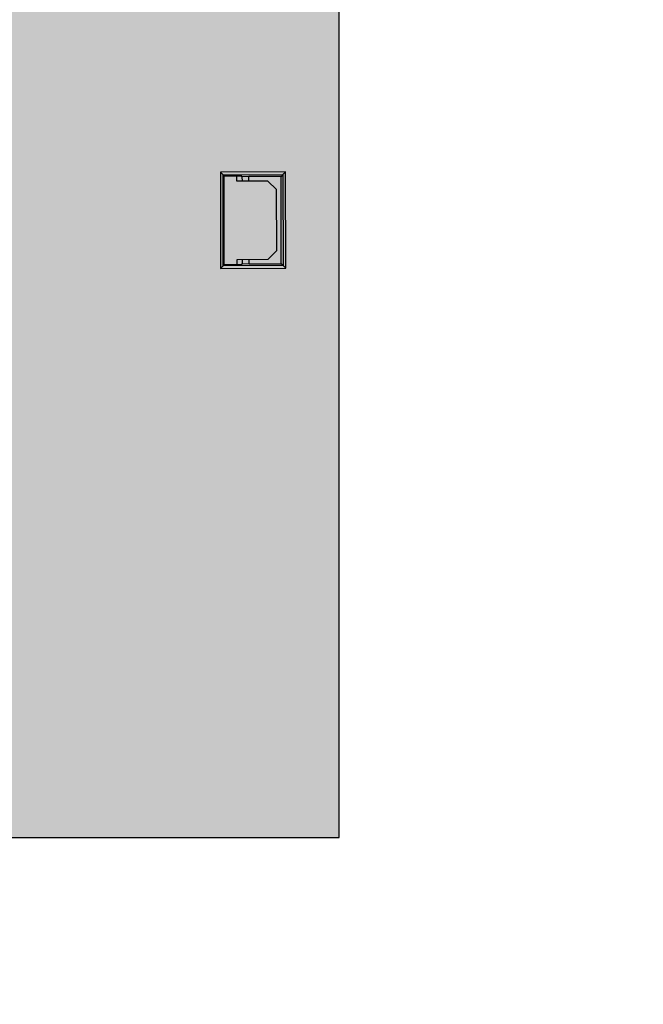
# Model space of a CAD drawing. Header units: millimetres. Extents: x 40090 to 187415, y -53271 to 40260.
# Tile 358 of 406: x 138831 to 138902, y 23135 to 23248. Entities that reach past the tile are written whole.
import ezdxf

# ---------------------------------------------------------------- set-up
doc = ezdxf.new("R2010")
doc.units = ezdxf.units.MM
for name, color, linetype in [('AVM_projekce', 240, 'Continuous'), ('AVM_projektor', 6, 'Continuous'), ('AVM_sp_230VAC', 170, 'Continuous'), ('AVM_TECHNIKA', 6, 'Continuous')]:
    doc.layers.add(name, color=color, linetype=linetype)
doc.styles.add('AVM', font='arial.ttf')
doc.dimstyles.new('AVM-1_50', dxfattribs={"dimscale": 40, "dimtxt": 2.5, "dimasz": 2.5, "dimexe": 1.25, "dimexo": 0.625, "dimtad": 1, "dimdec": 0, "dimrnd": 1, "dimtxsty": 'AVM', "dimcen": 2.5, "dimclrd": 256, "dimclre": 256, "dimclrt": 256, "dimadec": 0, "dimazin": 0, "dimtfac": 1, "dimtdec": 0, "dimtmove": 0, "dimatfit": 3, "dimfxl": 0, "dimarcsym": 0})

# ---------------------------------------------------------------- blocks, each defined once
blk = doc.blocks.new('PT-FW430-bottom')
for p, q in [((-121.52, 145.12), (-121.82, 145.42)), ((-121.82, 137.95), (-121.82, 145.42)), ((-121.82, 145.42), (-110.78, 145.42)), ((-121.52, 145.12), (-121.4, 145)), ((-111.08, 145.12), (-121.52, 145.12)), ((-121.52, 145.12), (-121.52, 138.25)), ((-111.2, 145), (-121.4, 145)), ((-121.4, 145), (-121.4, 143)), ((-111.08, 145.12), (-111.2, 145)), ((-111.2, 143), (-111.2, 145)), ((-110.78, 145.42), (-111.08, 145.12)), ((-111.08, 138.25), (-111.08, 145.12)), ((-110.78, 145.42), (-110.78, 137.95)), ((-120.79, 143.53), (-121.4, 143.53)), ((-120.79, 139.97), (-120.79, 143.53)), ((-111.81, 143.53), (-111.81, 139.97)), ((-111.2, 143.53), (-111.81, 143.53)), ((-121.26, 142.95), (-121.4, 143)), ((-121.3, 142.15), (-121.26, 142.95)), ((-121.26, 142.95), (-120.79, 142.95)), ((-111.81, 142.95), (-111.34, 142.95)), ((-111.2, 143), (-111.34, 142.95)), ((-111.34, 142.95), (-111.3, 142.15)), ((-120.79, 142.15), (-121.3, 142.15)), ((-121.3, 138.47), (-121.3, 142.15)), ((-111.3, 142.15), (-111.81, 142.15)), ((-111.3, 142.15), (-111.3, 138.47)), ((-119.8, 138.98), (-120.79, 139.97)), ((-112.8, 138.98), (-119.8, 138.98)), ((-111.81, 139.97), (-112.8, 138.98)), ((-121.52, 138.25), (-121.82, 137.95)), ((-110.78, 137.95), (-121.82, 137.95)), ((-121.52, 138.25), (-121.3, 138.47)), ((-121.52, 138.25), (-111.08, 138.25)), ((-111.3, 138.47), (-121.3, 138.47)), ((-111.08, 138.25), (-111.3, 138.47)), ((-110.78, 137.95), (-111.08, 138.25))]:
    blk.add_line(p, q)
blk = doc.blocks.new('player')
at = {"layer": 'AVM_projekce'}
h = blk.add_hatch(color=6, dxfattribs=at)
h.dxf.hatch_style = 1
h.paths.add_polyline_path([(71498.37, 37158.68), (71628.37, 37158.68), (71628.37, 37298.68), (71498.37, 37298.68)])
at = {"layer": 'AVM_TECHNIKA'}
blk.add_lwpolyline([(71498.37, 37158.68), (71628.37, 37158.68), (71628.37, 37298.68), (71498.37, 37298.68)], close=True, dxfattribs=at)

msp = doc.modelspace()

# ---------------------------------------------------------------- block references
at = {"layer": 'AVM_projekce', "rotation": 270}
msp.add_blockref('player', (101568.53, 94782.14), dxfattribs=at)
at = {"layer": 'AVM_projektor', "xscale": -1, "rotation": 90.11045350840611}
msp.add_blockref('PT-FW430-bottom', (138999.24, 23108.56), dxfattribs=at)

# ---------------------------------------------------------------- leaders
at = {"layer": 'AVM_sp_230VAC', "annotation_type": 0, "has_hookline": 1, "hookline_direction": 0, "text_width": 3828.65}
msp.add_leader([(138837.22, 24748.83), (141280.23, 22331.11), (141380.23, 22331.11)], dimstyle='AVM-1_50', override={"dimgap": 0.625, "dimtad": 0}, dxfattribs=at)

doc.saveas('drawing.dxf')
